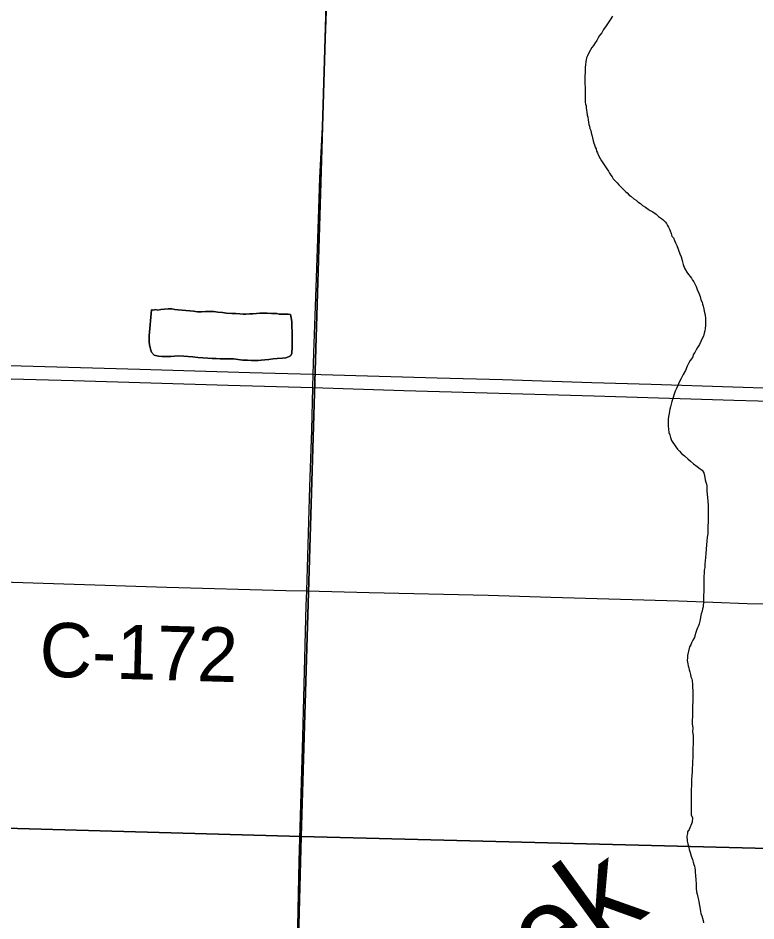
# Model space of a CAD drawing. Extents: x 0 to 68, y 0 to 52.9.
# Drawn here: x 28.675 to 29.418, y 16.814 to 17.724 of the extents above; entities that cross this region are included whole.
import ezdxf

# ---------------------------------------------------------------- set-up
doc = ezdxf.new("R2010")
doc.units = 0
for name, color, linetype in [('Default', 7, 'Continuous'), ('GM_X_County_Road', 7, 'Continuous'), ('GM_X_County_Road_Text', 7, 'Continuous'), ('GM_X_Minor_Lake', 7, 'Continuous'), ('GM_X_Minor_River', 7, 'Continuous'), ('GM_X_Minor_River_Text', 7, 'Continuous'), ('GM_X_State_Route', 7, 'Continuous')]:
    doc.layers.add(name, color=color, linetype=linetype)

msp = doc.modelspace()

# ---------------------------------------------------------------- linework, layer by layer
at = {"layer": 'Default'}
for points in [[(28.02156, 17.86427), (28.03873, 17.86406), (28.98836, 17.83836), (28.9602, 16.89899), (27.97114, 16.92699)], [(28.98836, 17.83836), (29.00626, 17.83778), (29.97127, 17.81445), (29.94054, 16.87401), (28.9602, 16.89899)], [(27.97114, 16.92699), (28.9602, 16.89899), (28.93464, 15.93218), (27.95473, 15.96045)], [(28.9602, 16.89899), (29.94054, 16.87401), (29.91239, 15.90539), (28.93464, 15.93218)]]:
    msp.add_lwpolyline(points, close=True, dxfattribs=at)
at = {"layer": 'GM_X_County_Road'}
for points in [[(28.97238, 17.36517), (28.97297, 17.38661), (28.97515, 17.45251), (28.9775, 17.52142), (28.97915, 17.56323), (28.98156, 17.61429), (28.98313, 17.6592), (28.98628, 17.74951), (28.98795, 17.794), (28.9889, 17.81054), (28.98953, 17.81845), (28.99017, 17.82375), (28.99128, 17.829), (28.99255, 17.83175), (28.99445, 17.83542), (28.99626, 17.83802), (28.99908, 17.8413)], [(28.972, 17.35166), (28.97238, 17.36517)], [(28.96583, 17.14672), (28.96879, 17.25178), (28.97081, 17.3087), (28.972, 17.35166)], [(27.98517, 17.17338), (27.98877, 17.17325), (28.0503, 17.17118), (28.11753, 17.16989), (28.32735, 17.16427), (28.49224, 17.16041), (28.64811, 17.15605), (28.82495, 17.15055), (28.94485, 17.14726), (28.96583, 17.14672)], [(28.94779, 16.4176), (28.94831, 16.44263), (28.94975, 16.51756), (28.95284, 16.64343), (28.95472, 16.71236), (28.95613, 16.7753), (28.95818, 16.87421), (28.95978, 16.93115), (28.96171, 17.00006), (28.96296, 17.03901), (28.96538, 17.13192), (28.96583, 17.14672)], [(28.96583, 17.14672), (29.02878, 17.14507), (29.14867, 17.14245), (29.2116, 17.14038), (29.34049, 17.13688), (29.4094, 17.1341), (29.43638, 17.13377), (29.48732, 17.13567), (29.5173, 17.13533), (29.73012, 17.12925), (29.82305, 17.12665), (29.85823, 17.1249), (29.89257, 17.12307), (29.94951, 17.11866)]]:
    msp.add_lwpolyline(points, dxfattribs=at)
at = {"layer": 'GM_X_Minor_Lake'}
for points in [[(28.80928, 17.42995), (28.81001, 17.42995), (28.81148, 17.42994), (28.81331, 17.4303), (28.81588, 17.42993), (28.81881, 17.43029), (28.82248, 17.43064), (28.82615, 17.431), (28.82981, 17.43098), (28.83275, 17.43061), (28.83641, 17.43023), (28.84814, 17.42909), (28.85181, 17.42872), (28.85584, 17.42797), (28.85987, 17.42796), (28.86391, 17.42831), (28.86831, 17.4283), (28.87234, 17.42828), (28.87637, 17.4279), (28.88077, 17.42752), (28.8848, 17.42678), (28.8903, 17.42639), (28.89434, 17.42638), (28.89837, 17.426), (28.90167, 17.42562), (28.9046, 17.42561), (28.90827, 17.42597), (28.91157, 17.42596), (28.91524, 17.42631), (28.91854, 17.42667), (28.92184, 17.42666), (28.92587, 17.42665), (28.93027, 17.42626), (28.9332, 17.42626), (28.93577, 17.42625), (28.93797, 17.42587), (28.94017, 17.42587), (28.94274, 17.42586), (28.9453, 17.42585), (28.94714, 17.42584), (28.94933, 17.42547), (28.95006, 17.42217), (28.95042, 17.42033), (28.95078, 17.41813), (28.95078, 17.4152), (28.95077, 17.41227), (28.95113, 17.40897), (28.95112, 17.40677), (28.95112, 17.4042), (28.95111, 17.402), (28.95111, 17.39943), (28.9511, 17.39724), (28.95109, 17.391), (28.95071, 17.38807), (28.95071, 17.38624), (28.9496, 17.38367), (28.9474, 17.38258), (28.94483, 17.38186), (28.94153, 17.3815), (28.93603, 17.38115), (28.932, 17.3808), (28.9276, 17.38008), (28.92356, 17.37973), (28.91989, 17.37937), (28.91696, 17.37901), (28.91366, 17.37902), (28.90999, 17.37903), (28.90596, 17.37941), (28.90156, 17.37943), (28.8968, 17.38018), (28.89203, 17.38056), (28.88617, 17.38058), (28.88213, 17.38059), (28.87846, 17.3806), (28.87443, 17.38098), (28.8704, 17.381), (28.866, 17.38138), (28.86123, 17.38176), (28.8561, 17.38214), (28.85097, 17.38289), (28.8462, 17.3829), (28.8418, 17.38329), (28.83667, 17.38367), (28.83264, 17.38332), (28.82897, 17.38296), (28.8264, 17.38297), (28.82384, 17.38298), (28.82164, 17.38298), (28.8198, 17.38299), (28.8165, 17.38337), (28.81211, 17.38448), (28.80955, 17.38742), (28.80845, 17.39036), (28.80809, 17.39256), (28.80736, 17.3944), (28.807, 17.39806), (28.80702, 17.40393), (28.80928, 17.42995)], [(28.80928, 17.42995), (28.80702, 17.40393), (28.807, 17.39806), (28.80736, 17.3944), (28.80809, 17.39256), (28.80845, 17.39036), (28.80955, 17.38742), (28.81211, 17.38448), (28.8165, 17.38337), (28.8198, 17.38299), (28.82164, 17.38298), (28.82384, 17.38298), (28.8264, 17.38297), (28.82897, 17.38296), (28.83264, 17.38332), (28.83667, 17.38367), (28.8418, 17.38329), (28.8462, 17.3829), (28.85097, 17.38289), (28.8561, 17.38214), (28.86123, 17.38176), (28.866, 17.38138), (28.8704, 17.381), (28.87443, 17.38098), (28.87846, 17.3806), (28.88213, 17.38059), (28.88617, 17.38058), (28.89203, 17.38056), (28.8968, 17.38018), (28.90156, 17.37943), (28.90596, 17.37941), (28.90999, 17.37903), (28.91366, 17.37902), (28.91696, 17.37901), (28.91989, 17.37937), (28.92356, 17.37973), (28.9276, 17.38008), (28.932, 17.3808), (28.93603, 17.38115), (28.94153, 17.3815), (28.94483, 17.38186), (28.9474, 17.38258), (28.9496, 17.38367), (28.95071, 17.38624), (28.95071, 17.38807), (28.95109, 17.391), (28.9511, 17.39724), (28.95111, 17.39943), (28.95111, 17.402), (28.95112, 17.4042)], [(28.95112, 17.4042), (28.95112, 17.40677), (28.95113, 17.40897), (28.95077, 17.41227), (28.95078, 17.4152), (28.95078, 17.41813), (28.95042, 17.42033), (28.95006, 17.42217), (28.94933, 17.42547), (28.94714, 17.42584), (28.9453, 17.42585), (28.94274, 17.42586), (28.94017, 17.42587), (28.93797, 17.42587), (28.93577, 17.42625), (28.9332, 17.42626), (28.93027, 17.42626), (28.92587, 17.42665), (28.92184, 17.42666), (28.91854, 17.42667), (28.91524, 17.42631), (28.91157, 17.42596), (28.90827, 17.42597), (28.9046, 17.42561), (28.90167, 17.42562), (28.89837, 17.426), (28.89434, 17.42638), (28.8903, 17.42639), (28.8848, 17.42678), (28.88077, 17.42752), (28.87637, 17.4279), (28.87234, 17.42828), (28.86831, 17.4283), (28.86391, 17.42831), (28.85987, 17.42796), (28.85584, 17.42797), (28.85181, 17.42872), (28.84814, 17.42909), (28.83641, 17.43023), (28.83275, 17.43061), (28.82981, 17.43098), (28.82615, 17.431), (28.82248, 17.43064), (28.81881, 17.43029), (28.81588, 17.42993), (28.81331, 17.4303), (28.81148, 17.42994), (28.81001, 17.42995), (28.80928, 17.42995)]]:
    msp.add_lwpolyline(points, dxfattribs=at)
at = {"layer": 'GM_X_Minor_River'}
for points in [[(29.27379, 17.72617), (29.27158, 17.7225), (29.26938, 17.71958), (29.26754, 17.71629), (29.26496, 17.71263), (29.26312, 17.70933), (29.26091, 17.70677), (29.25944, 17.70421), (29.25797, 17.70165), (29.25576, 17.69836), (29.25466, 17.69653), (29.25319, 17.6947), (29.24987, 17.68921), (29.24877, 17.68628), (29.24766, 17.68409), (29.24729, 17.68226), (29.24692, 17.68042), (29.24654, 17.67712), (29.24617, 17.67493), (29.24617, 17.67309), (29.24616, 17.67089), (29.24616, 17.66869), (29.24615, 17.66649), (29.24615, 17.66356), (29.24614, 17.66099), (29.24613, 17.65806), (29.24649, 17.65476), (29.24649, 17.65219), (29.24648, 17.64889), (29.24647, 17.64523), (29.24647, 17.64193), (29.24646, 17.63936), (29.24682, 17.63753), (29.24718, 17.63569), (29.24718, 17.63386), (29.24754, 17.63129), (29.2479, 17.62946), (29.24826, 17.62653), (29.24899, 17.62432), (29.24935, 17.62175), (29.24971, 17.61919), (29.25007, 17.61699), (29.2508, 17.61515), (29.25116, 17.61295), (29.25189, 17.61075), (29.25226, 17.60855), (29.25335, 17.60525), (29.25371, 17.60341), (29.25444, 17.60047), (29.25516, 17.59827), (29.25589, 17.59644), (29.25625, 17.59424), (29.25735, 17.5924), (29.25771, 17.5902), (29.25881, 17.58836), (29.2599, 17.58579), (29.26136, 17.58285), (29.26282, 17.58028), (29.26684, 17.57441), (29.2683, 17.5722), (29.26976, 17.57), (29.27086, 17.56779), (29.27232, 17.56595), (29.27342, 17.56412), (29.27451, 17.56228), (29.27634, 17.56044), (29.27854, 17.55824), (29.28037, 17.55603), (29.2822, 17.55419), (29.28402, 17.55235), (29.28695, 17.54941), (29.28878, 17.54794), (29.29061, 17.54573), (29.29244, 17.54463), (29.29537, 17.54205), (29.29757, 17.54058), (29.29939, 17.5391), (29.30196, 17.53726), (29.30415, 17.53542), (29.30708, 17.53358), (29.30964, 17.53174), (29.31184, 17.53026), (29.3144, 17.52879), (29.3177, 17.52658), (29.32026, 17.52437), (29.32319, 17.52216), (29.32502, 17.52069), (29.32685, 17.51885), (29.32831, 17.51701), (29.32941, 17.51518), (29.33014, 17.51334), (29.33123, 17.5115), (29.33196, 17.50967), (29.33305, 17.5071)], [(29.33305, 17.5071), (29.33378, 17.50453), (29.33524, 17.50269), (29.33634, 17.50012), (29.33743, 17.49755), (29.33853, 17.49498), (29.34181, 17.48654), (29.3429, 17.4836), (29.34399, 17.47993), (29.34508, 17.4759), (29.34654, 17.47223), (29.34873, 17.46819), (29.35056, 17.46562), (29.35202, 17.46378), (29.35348, 17.46194), (29.35458, 17.4601), (29.35568, 17.45826), (29.35677, 17.45643), (29.35823, 17.45349), (29.35932, 17.45055), (29.36078, 17.44688), (29.36224, 17.44358), (29.36297, 17.44028), (29.36406, 17.43771), (29.36442, 17.43587), (29.36515, 17.43367), (29.36588, 17.4311), (29.36624, 17.4289), (29.36697, 17.42633), (29.36733, 17.42413), (29.36769, 17.42193), (29.36769, 17.41973), (29.36768, 17.4168), (29.36767, 17.4146), (29.3673, 17.41093), (29.36693, 17.4091), (29.36619, 17.40654), (29.36545, 17.40361), (29.36434, 17.40105), (29.36287, 17.39812), (29.3614, 17.39519), (29.35956, 17.39226), (29.35808, 17.3897), (29.35698, 17.38714), (29.35551, 17.38531), (29.3544, 17.38201), (29.35219, 17.37909), (29.35072, 17.37652), (29.34925, 17.37323), (29.3474, 17.36884), (29.34519, 17.36481), (29.34299, 17.36078), (29.34114, 17.35712), (29.33967, 17.35383), (29.3382, 17.3509), (29.33709, 17.34797), (29.33376, 17.33772), (29.33303, 17.33515), (29.33228, 17.33222), (29.33155, 17.33003), (29.33117, 17.32783), (29.3308, 17.32563), (29.33043, 17.3227), (29.33005, 17.3194), (29.33005, 17.31646), (29.33004, 17.31316), (29.3304, 17.30986), (29.33076, 17.30656), (29.33149, 17.30399), (29.33221, 17.30143), (29.33331, 17.29849), (29.33477, 17.29628), (29.33623, 17.29408), (29.33769, 17.29188), (29.33952, 17.28967), (29.34135, 17.28746), (29.34354, 17.28526), (29.34647, 17.28305), (29.34977, 17.27974), (29.35233, 17.27753), (29.35562, 17.27495), (29.35928, 17.27201), (29.36221, 17.2698), (29.36404, 17.26833), (29.36587, 17.26576), (29.36659, 17.26282), (29.36695, 17.26099), (29.36732, 17.25878), (29.36804, 17.25622), (29.36841, 17.25438), (29.36877, 17.25255), (29.36876, 17.24998), (29.36876, 17.24741), (29.36912, 17.24411), (29.36947, 17.24045), (29.36983, 17.23715), (29.37019, 17.23275), (29.37018, 17.22981), (29.37017, 17.22615), (29.37017, 17.22285), (29.37016, 17.21881)], [(29.37016, 17.21881), (29.36977, 17.20965), (29.36976, 17.20708), (29.36976, 17.20415), (29.36938, 17.20085), (29.36901, 17.19682), (29.36863, 17.19315), (29.36825, 17.18876), (29.36788, 17.18436), (29.3675, 17.18033), (29.36713, 17.17703), (29.36675, 17.17373), (29.36675, 17.17043), (29.36637, 17.1675), (29.36637, 17.1642), (29.36599, 17.16163), (29.36598, 17.15833), (29.36597, 17.15357), (29.36596, 17.14954), (29.36596, 17.14587), (29.36558, 17.14257), (29.36558, 17.13964), (29.36557, 17.1367), (29.36556, 17.1345), (29.36519, 17.13267), (29.36519, 17.13084), (29.36445, 17.12864), (29.36408, 17.12644), (29.36334, 17.12351), (29.3626, 17.12022), (29.36223, 17.11802), (29.36186, 17.11619), (29.36112, 17.11362), (29.36038, 17.11142), (29.35964, 17.10959), (29.3589, 17.10776), (29.3578, 17.10483), (29.35669, 17.10154), (29.35632, 17.09971), (29.35484, 17.09714), (29.35337, 17.09422), (29.35263, 17.09238), (29.35153, 17.09019), (29.34931, 17.08176), (29.3493, 17.0792), (29.34893, 17.07663), (29.34966, 17.07333), (29.35002, 17.07113), (29.35075, 17.06929), (29.35111, 17.06709), (29.35184, 17.06526), (29.35256, 17.06232), (29.35293, 17.06012), (29.35365, 17.05792), (29.35402, 17.05609), (29.35438, 17.05278), (29.35437, 17.05095), (29.35437, 17.04912), (29.35473, 17.04655), (29.35472, 17.04325), (29.3547, 17.03592), (29.35432, 17.03005), (29.35431, 17.02529), (29.3543, 17.02052), (29.35429, 17.01612), (29.35428, 17.01245), (29.35464, 17.00879), (29.35463, 17.00476), (29.35499, 17.00109), (29.35498, 16.99632), (29.35497, 16.99266), (29.35496, 16.98789), (29.35495, 16.98349), (29.35494, 16.97872), (29.35456, 16.97469), (29.35456, 16.97139), (29.35418, 16.96809), (29.35417, 16.96443), (29.3538, 16.96076), (29.35342, 16.95673), (29.35341, 16.95123), (29.35303, 16.94573), (29.35302, 16.94024), (29.353, 16.9351), (29.353, 16.93034), (29.35298, 16.92594), (29.35297, 16.9208), (29.35443, 16.91823), (29.35406, 16.91347), (29.35111, 16.90614), (29.34927, 16.90395), (29.34926, 16.90212), (29.34889, 16.89955), (29.34924, 16.89442), (29.34961, 16.89185), (29.3507, 16.88818), (29.35106, 16.88598), (29.35215, 16.88304), (29.35324, 16.87938), (29.35433, 16.87607), (29.35506, 16.87314)], [(29.35506, 16.87314), (29.35579, 16.87093), (29.35652, 16.8691), (29.35688, 16.86727), (29.35724, 16.86543), (29.35724, 16.86323), (29.3576, 16.85993), (29.35795, 16.85553), (29.35831, 16.8515), (29.3583, 16.8471), (29.35866, 16.84343), (29.35902, 16.84086), (29.35975, 16.83793), (29.36048, 16.83536), (29.36084, 16.83316), (29.36229, 16.82582), (29.36265, 16.82362), (29.36301, 16.82142), (29.36374, 16.81921), (29.36447, 16.81665), (29.3652, 16.81444), (29.36556, 16.81224)]]:
    msp.add_lwpolyline(points, dxfattribs=at)
at = {"layer": 'GM_X_State_Route'}
for points in [[(27.82126, 17.39857), (27.94384, 17.39519), (27.99704, 17.39361), (28.11759, 17.39001), (28.40217, 17.3817), (28.49505, 17.37916), (28.56692, 17.3769), (28.65381, 17.37441), (28.79759, 17.37023), (28.90844, 17.36698), (28.97238, 17.36517), (28.98033, 17.36498), (29.09715, 17.36149), (29.16306, 17.35971), (29.25292, 17.35694), (29.31282, 17.35507), (29.4773, 17.34977)], [(27.88748, 17.38295), (27.99637, 17.37956), (28.07799, 17.37707), (28.138, 17.37552), (28.2514, 17.3727), (28.36229, 17.36941), (28.58106, 17.36301), (28.66798, 17.36047), (28.73092, 17.35887), (28.88676, 17.35413), (28.972, 17.35166), (29.06358, 17.34895), (29.25537, 17.34329), (29.39623, 17.33906), (29.51863, 17.33571), (29.56017, 17.33421), (29.71692, 17.33008), (29.76488, 17.32905), (29.85178, 17.32625), (29.88923, 17.32518)]]:
    msp.add_lwpolyline(points, dxfattribs=at)

# ---------------------------------------------------------------- texts
at = {"layer": 'GM_X_County_Road_Text'}
msp.add_text('C-172', height=0.054813, rotation=358.34755, dxfattribs=at).set_placement((28.696, 17.06044))
at = {"layer": 'GM_X_Minor_River_Text'}
msp.add_text('Creek', height=0.091388, rotation=35.87883, dxfattribs=at).set_placement((29.04791, 16.63121))

doc.saveas('drawing.dxf')
